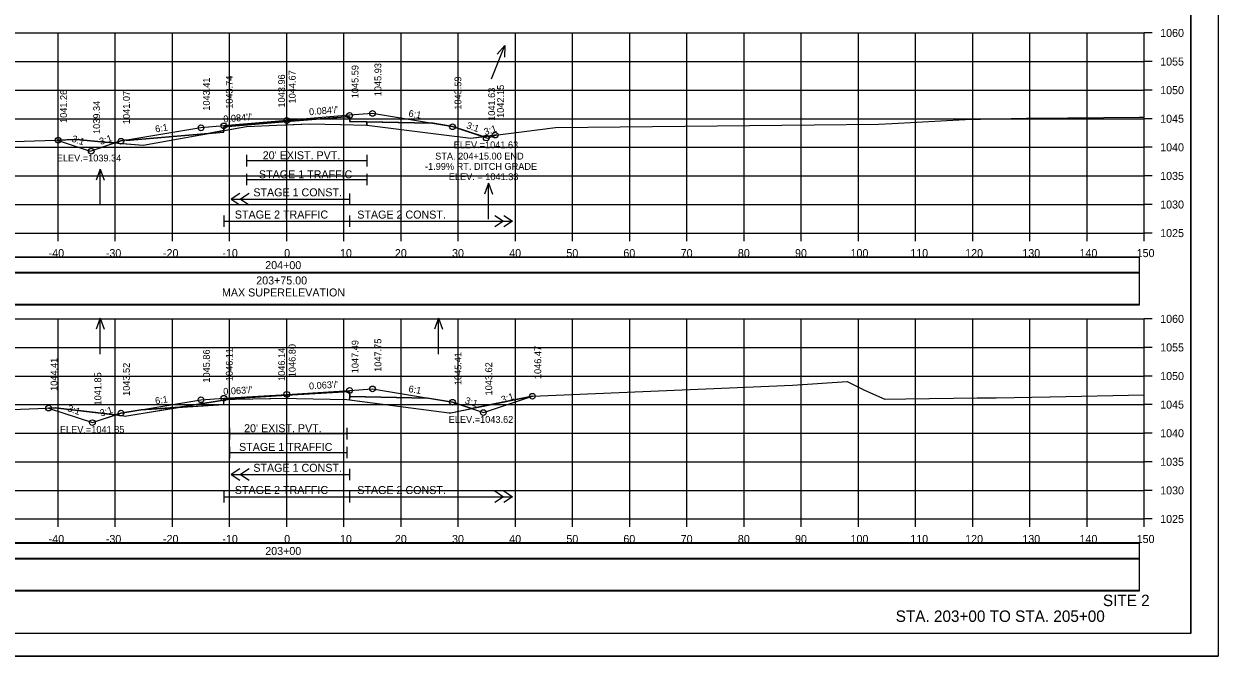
# Model space of a CAD drawing. Extents: x 1370565 to 1374448, y 301010 to 304637.
# Drawn here: x 1373322.8 to 1373531.7, y 301298.3 to 301408.9 of the extents above; entities that cross this region are included whole.
import ezdxf

# ---------------------------------------------------------------- set-up
doc = ezdxf.new("R2010")
doc.units = 0
for name, color, linetype in [('Default', 7, 'Continuous'), ('R_Alt Surface', 7, 'Continuous'), ('R_Axis', 7, 'Continuous'), ('R_Axis Annot', 7, 'Continuous'), ('R_Border', 7, 'Continuous'), ('R_Contours', 7, 'Continuous'), ('R_Draft', 7, 'Continuous'), ('R_Drive', 7, 'Continuous'), ('R_Exist Surface', 7, 'Continuous'), ('R_Fin Surface', 7, 'Continuous'), ('R_Grid', 7, 'Continuous'), ('R_No Plot', 7, 'Continuous'), ('R_Water', 7, 'Continuous'), ('R_Water Annot', 7, 'Continuous'), ('R_Xsect Elev', 7, 'Continuous'), ('R_Xsect Slope', 7, 'Continuous')]:
    doc.layers.add(name, color=color, linetype=linetype)

msp = doc.modelspace()

# ---------------------------------------------------------------- linework, layer by layer
at = {"layer": 'Default'}
for points in [[(1373219.61, 301365.34), (1373518.02, 301365.34), (1373518.02, 301368.04), (1373219.61, 301368.04)], [(1373219.61, 301359.76), (1373518.02, 301359.76), (1373518.02, 301365.28), (1373219.61, 301365.28)], [(1373219.61, 301315.34), (1373518.02, 301315.34), (1373518.02, 301318.04), (1373219.61, 301318.04)], [(1373219.61, 301309.76), (1373518.02, 301309.76), (1373518.02, 301315.28), (1373219.61, 301315.28)]]:
    msp.add_lwpolyline(points, close=True, dxfattribs=at)
at = {"layer": 'R_Alt Surface'}
for points in [[(1373340.71, 301388.52), (1373357.81, 301389.96), (1373357.8, 301389.95), (1373357.81, 301390.88), (1373368.81, 301391.8), (1373379.81, 301392.72), (1373379.82, 301391.8), (1373379.81, 301391.81), (1373394.03, 301391.52)], [(1373360.61, 301379.25), (1373359.11, 301378.25), (1373360.61, 301377.25)], [(1373359.11, 301378.25), (1373379.81, 301378.25)], [(1373362.21, 301379.25), (1373360.71, 301378.25), (1373362.21, 301377.25)], [(1373357.81, 301375.38), (1373357.81, 301373.38)], [(1373357.81, 301374.38), (1373379.81, 301374.38)], [(1373379.81, 301375.38), (1373379.81, 301373.38)], [(1373379.81, 301375.38), (1373379.81, 301373.38)], [(1373379.81, 301374.38), (1373408.3, 301374.38)], [(1373405.21, 301375.38), (1373406.71, 301374.38), (1373405.21, 301373.38)], [(1373406.8, 301375.38), (1373408.3, 301374.38), (1373406.8, 301373.38)], [(1373343.37, 301341.41), (1373357.81, 301342.32), (1373357.8, 301342.32), (1373357.81, 301343.24), (1373368.81, 301343.93), (1373379.81, 301344.62), (1373379.82, 301343.71), (1373379.81, 301343.71), (1373393.46, 301343.44)], [(1373360.61, 301331.07), (1373359.11, 301330.07), (1373360.61, 301329.07)], [(1373362.21, 301331.07), (1373360.71, 301330.07), (1373362.21, 301329.07)], [(1373359.11, 301330.07), (1373379.81, 301330.07)], [(1373357.81, 301327.2), (1373357.81, 301325.2)], [(1373357.81, 301326.2), (1373379.81, 301326.2)], [(1373379.81, 301327.2), (1373379.81, 301325.2)], [(1373379.81, 301327.2), (1373379.81, 301325.2)], [(1373379.81, 301326.2), (1373408.3, 301326.2)], [(1373405.21, 301327.2), (1373406.71, 301326.2), (1373405.21, 301325.2)], [(1373406.8, 301327.2), (1373408.3, 301326.2), (1373406.8, 301325.2)]]:
    msp.add_lwpolyline(points, dxfattribs=at)
at = {"layer": 'R_Axis'}
for p, q in [((1373518.81, 301372.3), (1373518.81, 301407.3)), ((1373520.21, 301407.3), (1373518.81, 301407.3)), ((1373520.21, 301402.3), (1373518.81, 301402.3)), ((1373520.21, 301397.3), (1373518.81, 301397.3)), ((1373520.21, 301392.3), (1373518.81, 301392.3)), ((1373520.21, 301387.3), (1373518.81, 301387.3)), ((1373520.21, 301382.3), (1373518.81, 301382.3)), ((1373520.21, 301377.3), (1373518.81, 301377.3)), ((1373218.81, 301372.3), (1373518.81, 301372.3)), ((1373328.81, 301370.9), (1373328.81, 301372.3)), ((1373338.81, 301370.9), (1373338.81, 301372.3)), ((1373348.81, 301370.9), (1373348.81, 301372.3)), ((1373358.81, 301370.9), (1373358.81, 301372.3)), ((1373368.81, 301370.9), (1373368.81, 301372.3)), ((1373378.81, 301370.9), (1373378.81, 301372.3)), ((1373388.81, 301370.9), (1373388.81, 301372.3)), ((1373398.81, 301370.9), (1373398.81, 301372.3)), ((1373408.81, 301370.9), (1373408.81, 301372.3)), ((1373418.81, 301370.9), (1373418.81, 301372.3)), ((1373428.81, 301370.9), (1373428.81, 301372.3)), ((1373438.81, 301370.9), (1373438.81, 301372.3)), ((1373448.81, 301370.9), (1373448.81, 301372.3)), ((1373458.81, 301370.9), (1373458.81, 301372.3)), ((1373468.81, 301370.9), (1373468.81, 301372.3)), ((1373478.81, 301370.9), (1373478.81, 301372.3)), ((1373488.81, 301370.9), (1373488.81, 301372.3)), ((1373498.81, 301370.9), (1373498.81, 301372.3)), ((1373508.81, 301370.9), (1373508.81, 301372.3)), ((1373518.81, 301370.9), (1373518.81, 301372.3)), ((1373520.21, 301372.3), (1373518.81, 301372.3)), ((1373518.81, 301322.3), (1373518.81, 301357.3)), ((1373520.21, 301357.3), (1373518.81, 301357.3)), ((1373520.21, 301352.3), (1373518.81, 301352.3)), ((1373520.21, 301347.3), (1373518.81, 301347.3)), ((1373520.21, 301342.3), (1373518.81, 301342.3)), ((1373520.21, 301337.3), (1373518.81, 301337.3)), ((1373520.21, 301332.3), (1373518.81, 301332.3)), ((1373520.21, 301327.3), (1373518.81, 301327.3)), ((1373218.81, 301322.3), (1373518.81, 301322.3)), ((1373328.81, 301320.9), (1373328.81, 301322.3)), ((1373338.81, 301320.9), (1373338.81, 301322.3)), ((1373348.81, 301320.9), (1373348.81, 301322.3)), ((1373358.81, 301320.9), (1373358.81, 301322.3)), ((1373368.81, 301320.9), (1373368.81, 301322.3)), ((1373378.81, 301320.9), (1373378.81, 301322.3)), ((1373388.81, 301320.9), (1373388.81, 301322.3)), ((1373398.81, 301320.9), (1373398.81, 301322.3)), ((1373408.81, 301320.9), (1373408.81, 301322.3)), ((1373418.81, 301320.9), (1373418.81, 301322.3)), ((1373428.81, 301320.9), (1373428.81, 301322.3)), ((1373438.81, 301320.9), (1373438.81, 301322.3)), ((1373448.81, 301320.9), (1373448.81, 301322.3)), ((1373458.81, 301320.9), (1373458.81, 301322.3)), ((1373468.81, 301320.9), (1373468.81, 301322.3)), ((1373478.81, 301320.9), (1373478.81, 301322.3)), ((1373488.81, 301320.9), (1373488.81, 301322.3)), ((1373498.81, 301320.9), (1373498.81, 301322.3)), ((1373508.81, 301320.9), (1373508.81, 301322.3)), ((1373518.81, 301320.9), (1373518.81, 301322.3)), ((1373520.21, 301322.3), (1373518.81, 301322.3))]:
    msp.add_line(p, q, dxfattribs=at)
for points in [[(1373361.78, 301385.97), (1373361.78, 301383.97)], [(1373361.78, 301384.97), (1373382.84, 301384.97)], [(1373382.84, 301385.97), (1373382.84, 301383.97)], [(1373361.78, 301382.66), (1373361.78, 301380.66)], [(1373382.84, 301382.66), (1373382.84, 301380.66)], [(1373361.78, 301381.66), (1373382.84, 301381.66)], [(1373379.81, 301379.25), (1373379.81, 301377.25)], [(1373358.77, 301338.23), (1373358.77, 301336.23)], [(1373358.77, 301337.23), (1373379.33, 301337.23)], [(1373379.33, 301338.23), (1373379.33, 301336.23)], [(1373358.77, 301334.92), (1373358.77, 301332.92)], [(1373379.33, 301334.92), (1373379.33, 301332.92)], [(1373358.77, 301333.92), (1373379.33, 301333.92)], [(1373379.81, 301331.07), (1373379.81, 301329.07)]]:
    msp.add_lwpolyline(points, dxfattribs=at)
at = {"layer": 'R_Border'}
for q in [(1373526.99, 301507.76), (1373210.81, 301302.3)]:
    msp.add_line((1373526.99, 301302.3), q, dxfattribs=at)
at = {"layer": 'R_Contours'}
for p, q in [((1373357.81, 301390.23), (1373361.78, 301390.97)), ((1373368.81, 301391.8), (1373368.81, 301391.26)), ((1373368.81, 301391.26), (1373368.81, 301391.8)), ((1373382.84, 301391.15), (1373382.84, 301391.75)), ((1373382.84, 301391.15), (1373382.84, 301391.74)), ((1373382.84, 301391.74), (1373382.84, 301391.74)), ((1373394.03, 301391.52), (1373382.84, 301391.74)), ((1373382.84, 301391.74), (1373382.84, 301391.15)), ((1373355.14, 301389.73), (1373340.71, 301388.52)), ((1373357.81, 301390.23), (1373355.14, 301389.73)), ((1373355.14, 301389.73), (1373357.81, 301389.96)), ((1373357.81, 301389.96), (1373357.81, 301390.23)), ((1373403.15, 301389.18), (1373403.91, 301388.93)), ((1373403.91, 301388.93), (1373405.58, 301389.48)), ((1373338.72, 301388.08), (1373337.05, 301388.21)), ((1373339.81, 301388.44), (1373338.72, 301388.08)), ((1373340.7, 301388.59), (1373339.81, 301388.44)), ((1373357.81, 301343.08), (1373350.02, 301341.83)), ((1373358.76, 301343.3), (1373357.81, 301343.24)), ((1373357.81, 301343.24), (1373357.81, 301343.08)), ((1373357.81, 301343.08), (1373358.77, 301343.23)), ((1373357.81, 301342.32), (1373357.81, 301343.08)), ((1373368.81, 301343.93), (1373358.76, 301343.3)), ((1373368.81, 301343.93), (1373368.81, 301343.44)), ((1373368.81, 301343.44), (1373368.81, 301343.93)), ((1373379.81, 301343.71), (1373379.81, 301343.11)), ((1373379.81, 301343.11), (1373379.82, 301343.71)), ((1373379.82, 301343.71), (1373379.81, 301343.11)), ((1373393.46, 301343.44), (1373379.82, 301343.71)), ((1373397.81, 301342.71), (1373393.46, 301343.44)), ((1373401.12, 301341.61), (1373397.81, 301342.71)), ((1373411.8, 301343.78), (1373401.12, 301341.61)), ((1373403.21, 301340.91), (1373411.8, 301343.78)), ((1373328.29, 301341.75), (1373327.14, 301341.7)), ((1373338.85, 301340.5), (1373328.29, 301341.75)), ((1373339.81, 301340.82), (1373338.85, 301340.5)), ((1373343.37, 301341.41), (1373339.81, 301340.82)), ((1373350.02, 301341.83), (1373343.37, 301341.41)), ((1373350.02, 301341.83), (1373357.81, 301342.32)), ((1373401.12, 301341.61), (1373403.21, 301340.91))]:
    msp.add_line(p, q, dxfattribs=at)
for points in [[(1373368.81, 301391.8), (1373357.81, 301390.88), (1373357.81, 301390.23)], [(1373361.78, 301390.97), (1373367.05, 301391.19), (1373368.81, 301391.26)], [(1373382.84, 301391.74), (1373379.82, 301391.8), (1373379.81, 301392.72), (1373368.81, 301391.8)], [(1373368.81, 301391.26), (1373372.74, 301391.41), (1373378.21, 301391.28), (1373382.84, 301391.15)], [(1373382.84, 301391.15), (1373395.8, 301389.54), (1373401.02, 301388.91), (1373403.15, 301389.18)], [(1373394.05, 301391.59), (1373394.03, 301391.52)], [(1373403.15, 301389.18), (1373397.81, 301390.96), (1373394.05, 301391.59)], [(1373337.05, 301388.21), (1373331.99, 301388.66), (1373328.64, 301388.55)], [(1373338.72, 301388.08), (1373343.69, 301387.67), (1373352.78, 301389.3), (1373355.14, 301389.73)], [(1373405.58, 301389.48), (1373404.39, 301389.34), (1373403.15, 301389.18)], [(1373328.64, 301388.55), (1373334.4, 301386.63), (1373338.72, 301388.08)], [(1373340.71, 301388.52), (1373340.7, 301388.59)], [(1373358.76, 301343.3), (1373358.77, 301343.23)], [(1373358.77, 301343.23), (1373358.76, 301343.3)], [(1373358.77, 301343.23), (1373359.78, 301343.26), (1373368.81, 301343.44)], [(1373379.82, 301343.71), (1373379.81, 301344.62), (1373368.81, 301343.93)], [(1373368.81, 301343.44), (1373369.09, 301343.44), (1373370.49, 301343.4), (1373379.33, 301343.17), (1373379.81, 301343.11)], [(1373379.81, 301343.11), (1373397.25, 301340.85), (1373397.51, 301340.88), (1373401.12, 301341.61)], [(1373393.46, 301343.44), (1373393.46, 301343.44)], [(1373327.14, 301341.7), (1373334.8, 301339.15), (1373338.85, 301340.5)], [(1373338.85, 301340.5), (1373340.26, 301340.33), (1373340.55, 301340.31), (1373340.83, 301340.36), (1373350.02, 301341.83)], [(1373343.37, 301341.41), (1373343.37, 301341.41)]]:
    msp.add_lwpolyline(points, dxfattribs=at)
at = {"layer": 'R_Drive'}
for points in [[(1373219.61, 301365.39), (1373518.02, 301365.39), (1373518.02, 301368.1), (1373219.61, 301368.1)], [(1373219.61, 301359.87), (1373518.02, 301359.87), (1373518.02, 301365.39), (1373219.61, 301365.39)], [(1373219.61, 301315.39), (1373518.02, 301315.39), (1373518.02, 301318.1), (1373219.61, 301318.1)], [(1373219.61, 301309.87), (1373518.02, 301309.87), (1373518.02, 301315.39), (1373219.61, 301315.39)]]:
    msp.add_lwpolyline(points, close=True, dxfattribs=at)
at = {"layer": 'R_Exist Surface'}
for points in [[(1373286.43, 301387.2), (1373331.99, 301388.66), (1373337.05, 301388.21), (1373343.69, 301387.67), (1373352.78, 301389.3), (1373361.78, 301390.97), (1373367.05, 301391.19), (1373372.74, 301391.41), (1373378.21, 301391.28), (1373382.84, 301391.15), (1373395.8, 301389.54), (1373401.02, 301388.91), (1373404.39, 301389.34), (1373415.82, 301390.75), (1373461.06, 301391.22), (1373472.36, 301391.35), (1373474.72, 301391.49), (1373487.47, 301392.14), (1373498.2, 301392.38), (1373499.19, 301392.39), (1373517.98, 301392.56), (1373518.81, 301392.57)], [(1373313.09, 301341.13), (1373328.29, 301341.75), (1373340.26, 301340.33), (1373340.55, 301340.31), (1373340.83, 301340.36), (1373358.77, 301343.23), (1373359.78, 301343.26), (1373369.09, 301343.44), (1373370.49, 301343.4), (1373379.33, 301343.17), (1373397.25, 301340.85), (1373397.34, 301340.83), (1373397.51, 301340.88), (1373411.8, 301343.78), (1373457.27, 301345.73), (1373466.84, 301346.36), (1373469.91, 301344.85), (1373473.47, 301343.26), (1373477.13, 301343.31), (1373489.61, 301343.48), (1373492.94, 301343.5), (1373502.33, 301343.69), (1373502.38, 301343.69), (1373518.81, 301344)]]:
    msp.add_lwpolyline(points, dxfattribs=at)
at = {"layer": 'R_Fin Surface'}
for points in [[(1373328.64, 301388.55), (1373334.4, 301386.63), (1373339.81, 301388.44), (1373353.81, 301390.77), (1373357.81, 301391.11), (1373368.81, 301392.03), (1373379.81, 301392.96), (1373383.81, 301393.29), (1373397.81, 301390.96), (1373403.91, 301388.93), (1373405.58, 301389.48)], [(1373327.14, 301341.7), (1373334.8, 301339.15), (1373339.81, 301340.82), (1373353.81, 301343.16), (1373357.81, 301343.41), (1373368.81, 301344.1), (1373379.81, 301344.79), (1373383.81, 301345.05), (1373397.81, 301342.71), (1373403.21, 301340.91), (1373411.79, 301343.77)]]:
    msp.add_lwpolyline(points, dxfattribs=at)
at = {"layer": 'R_Grid'}
for p, q in [((1373218.81, 301407.3), (1373518.81, 301407.3)), ((1373328.81, 301372.3), (1373328.81, 301407.3)), ((1373338.81, 301372.3), (1373338.81, 301407.3)), ((1373348.81, 301372.3), (1373348.81, 301407.3)), ((1373358.81, 301372.3), (1373358.81, 301407.3)), ((1373368.81, 301372.3), (1373368.81, 301407.3)), ((1373378.81, 301372.3), (1373378.81, 301407.3)), ((1373388.81, 301372.3), (1373388.81, 301407.3)), ((1373398.81, 301372.3), (1373398.81, 301407.3)), ((1373408.81, 301372.3), (1373408.81, 301407.3)), ((1373418.81, 301372.3), (1373418.81, 301407.3)), ((1373428.81, 301372.3), (1373428.81, 301407.3)), ((1373438.81, 301372.3), (1373438.81, 301407.3)), ((1373448.81, 301372.3), (1373448.81, 301407.3)), ((1373458.81, 301372.3), (1373458.81, 301407.3)), ((1373468.81, 301372.3), (1373468.81, 301407.3)), ((1373478.81, 301372.3), (1373478.81, 301407.3)), ((1373488.81, 301372.3), (1373488.81, 301407.3)), ((1373498.81, 301372.3), (1373498.81, 301407.3)), ((1373508.81, 301372.3), (1373508.81, 301407.3)), ((1373518.81, 301372.3), (1373518.81, 301407.3)), ((1373218.81, 301402.3), (1373518.81, 301402.3)), ((1373218.81, 301397.3), (1373518.81, 301397.3)), ((1373218.81, 301392.3), (1373518.81, 301392.3)), ((1373218.81, 301387.3), (1373518.81, 301387.3)), ((1373218.81, 301382.3), (1373518.81, 301382.3)), ((1373218.81, 301377.3), (1373518.81, 301377.3)), ((1373218.81, 301372.3), (1373518.81, 301372.3)), ((1373218.81, 301357.3), (1373518.81, 301357.3)), ((1373328.81, 301322.3), (1373328.81, 301357.3)), ((1373338.81, 301322.3), (1373338.81, 301357.3)), ((1373348.81, 301322.3), (1373348.81, 301357.3)), ((1373358.81, 301322.3), (1373358.81, 301357.3)), ((1373368.81, 301322.3), (1373368.81, 301357.3)), ((1373378.81, 301322.3), (1373378.81, 301357.3)), ((1373388.81, 301322.3), (1373388.81, 301357.3)), ((1373398.81, 301322.3), (1373398.81, 301357.3)), ((1373408.81, 301322.3), (1373408.81, 301357.3)), ((1373418.81, 301322.3), (1373418.81, 301357.3)), ((1373428.81, 301322.3), (1373428.81, 301357.3)), ((1373438.81, 301322.3), (1373438.81, 301357.3)), ((1373448.81, 301322.3), (1373448.81, 301357.3)), ((1373458.81, 301322.3), (1373458.81, 301357.3)), ((1373468.81, 301322.3), (1373468.81, 301357.3)), ((1373478.81, 301322.3), (1373478.81, 301357.3)), ((1373488.81, 301322.3), (1373488.81, 301357.3)), ((1373498.81, 301322.3), (1373498.81, 301357.3)), ((1373508.81, 301322.3), (1373508.81, 301357.3)), ((1373518.81, 301322.3), (1373518.81, 301357.3)), ((1373218.81, 301352.3), (1373518.81, 301352.3)), ((1373218.81, 301347.3), (1373518.81, 301347.3)), ((1373218.81, 301342.3), (1373518.81, 301342.3)), ((1373218.81, 301337.3), (1373518.81, 301337.3)), ((1373218.81, 301332.3), (1373518.81, 301332.3)), ((1373218.81, 301327.3), (1373518.81, 301327.3)), ((1373218.81, 301322.3), (1373518.81, 301322.3))]:
    msp.add_line(p, q, dxfattribs=at)
at = {"layer": 'R_No Plot'}
msp.add_line((1373198.41, 301298.32), (1373531.75, 301298.32), dxfattribs=at)
for points in [[(1373198.41, 301511.65), (1373531.75, 301511.65), (1373531.75, 301298.32), (1373198.41, 301298.32)], [(1373444.73, 301507.76), (1373464.35, 301507.76), (1373464.35, 301497.88), (1373480.47, 301497.88), (1373503.67, 301497.88), (1373503.67, 301473.55), (1373526.99, 301473.55), (1373526.99, 301302.3), (1373210.81, 301302.3), (1373210.81, 301507.76)]]:
    msp.add_lwpolyline(points, close=True, dxfattribs=at)
for centre in [(1373379.81, 301392.89), (1373383.81, 301393.23), (1373353.81, 301390.71), (1373357.81, 301391.04), (1373368.81, 301391.97), (1373397.81, 301390.89), (1373328.82, 301388.56), (1373339.81, 301388.37), (1373403.71, 301388.93), (1373405.27, 301389.44), (1373334.6, 301386.63), (1373379.81, 301344.79), (1373383.81, 301345.04), (1373353.81, 301343.15), (1373357.81, 301343.41), (1373368.81, 301344.1), (1373397.81, 301342.71), (1373411.78, 301343.77), (1373327.15, 301341.7), (1373339.81, 301340.82), (1373403.2, 301340.91), (1373334.81, 301339.15)]:
    msp.add_circle(centre, 0.5, dxfattribs=at)
at = {"layer": 'R_Water Annot'}
for p, q in [((1373404.64, 301399.27), (1373406.96, 301405.11)), ((1373406.96, 301405.11), (1373405.6, 301403.58)), ((1373406.96, 301405.11), (1373406.9, 301403.06)), ((1373336.16, 301383.48), (1373335.46, 301381.56)), ((1373336.16, 301377.19), (1373336.16, 301383.48)), ((1373336.16, 301383.48), (1373336.86, 301381.56)), ((1373404.08, 301381.03), (1373403.38, 301379.11)), ((1373404.08, 301374.75), (1373404.08, 301381.03)), ((1373404.08, 301381.03), (1373404.78, 301379.11)), ((1373336.16, 301357.41), (1373335.46, 301355.49)), ((1373336.16, 301351.13), (1373336.16, 301357.41)), ((1373336.16, 301357.41), (1373336.86, 301355.49)), ((1373395.37, 301357.41), (1373394.67, 301355.49)), ((1373395.37, 301351.13), (1373395.37, 301357.41)), ((1373395.37, 301357.41), (1373396.07, 301355.49))]:
    msp.add_line(p, q, dxfattribs=at)
at = {"layer": 'R_Xsect Elev'}
for p, q in [((1373368.81, 301391.26), (1373368.81, 301401.26)), ((1373368.81, 301343.44), (1373368.81, 301353.44))]:
    msp.add_line(p, q, dxfattribs=at)

# ---------------------------------------------------------------- texts
at = {"layer": 'R_Axis Annot'}
for s, p in [('1060', (1373521.61, 301406.6)), ('1055', (1373521.61, 301401.6)), ('1050', (1373521.61, 301396.6)), ('1045', (1373521.61, 301391.6)), ("20' EXIST. PVT.", (1373364.61, 301385.21)), ('1040', (1373521.61, 301386.6)), ('1035', (1373521.61, 301381.6)), ('1030', (1373521.61, 301376.6)), ('1025', (1373521.61, 301371.6)), ('-40', (1373327.16, 301368.1)), ('-30', (1373337.16, 301368.1)), ('-20', (1373347.16, 301368.1)), ('-10', (1373357.55, 301368.1)), ('0', (1373368.36, 301368.1)), ('10', (1373378.13, 301368.1)), ('20', (1373387.73, 301368.1)), ('30', (1373397.73, 301368.1)), ('40', (1373407.73, 301368.1)), ('50', (1373417.73, 301368.1)), ('60', (1373427.7, 301368.1)), ('70', (1373437.73, 301368.1)), ('80', (1373447.73, 301368.1)), ('90', (1373457.73, 301368.1)), ('100', (1373467.44, 301368.1)), ('110', (1373477.89, 301368.1)), ('120', (1373487.5, 301368.1)), ('130', (1373497.5, 301368.1)), ('140', (1373507.5, 301368.1)), ('150', (1373517.5, 301368.1)), ('204+00', (1373365.05, 301366)), ('203+75.00', (1373363.47, 301363.32)), ('MAX SUPERELEVATION', (1373357.48, 301361.22)), ('1060', (1373521.61, 301356.6)), ('1055', (1373521.61, 301351.6)), ('1050', (1373521.61, 301346.6)), ('1045', (1373521.61, 301341.6)), ("20' EXIST. PVT.", (1373361.35, 301337.47)), ('1040', (1373521.61, 301336.6)), ('1035', (1373521.61, 301331.6)), ('1030', (1373521.61, 301326.6)), ('1025', (1373521.61, 301321.6)), ('-40', (1373327.16, 301318.1)), ('-30', (1373337.16, 301318.1)), ('-20', (1373347.16, 301318.1)), ('-10', (1373357.55, 301318.1)), ('0', (1373368.36, 301318.1)), ('10', (1373378.13, 301318.1)), ('20', (1373387.73, 301318.1)), ('30', (1373397.73, 301318.1)), ('40', (1373407.73, 301318.1)), ('50', (1373417.73, 301318.1)), ('60', (1373427.7, 301318.1)), ('70', (1373437.73, 301318.1)), ('80', (1373447.73, 301318.1)), ('90', (1373457.73, 301318.1)), ('100', (1373467.44, 301318.1)), ('110', (1373477.89, 301318.1)), ('120', (1373487.5, 301318.1)), ('130', (1373497.5, 301318.1)), ('140', (1373507.5, 301318.1)), ('150', (1373517.5, 301318.1)), ('203+00', (1373365.05, 301316))]:
    msp.add_text(s, height=1.4, dxfattribs=at).set_placement(p)
at = {"layer": 'R_Draft'}
for s, p in [('SITE 2', (1373511.59, 301307.06)), ('STA. 203+00 TO STA. 205+00', (1373475.35, 301304.3))]:
    msp.add_text(s, height=2, dxfattribs=at).set_placement(p)
at = {"layer": 'R_Water'}
for s, p in [('STAGE 1 TRAFFIC', (1373363.95, 301381.88)), ('STAGE 1 CONST.', (1373362.97, 301378.73)), ('STAGE 2 TRAFFIC', (1373359.73, 301374.85)), ('STAGE 2 CONST.', (1373381.15, 301374.84)), ('STAGE 1 TRAFFIC', (1373360.47, 301334.2)), ('STAGE 1 CONST.', (1373362.97, 301330.55)), ('STAGE 2 TRAFFIC', (1373359.73, 301326.67)), ('STAGE 2 CONST.', (1373381.15, 301326.66))]:
    msp.add_text(s, height=1.4, dxfattribs=at).set_placement(p)
at = {"layer": 'R_Xsect Elev'}
for s, p in [('1045.59', (1373381.36, 301395.89)), ('1045.93', (1373385.36, 301396.23)), ('1043.41', (1373355.36, 301393.71)), ('1043.74', (1373359.36, 301394.04)), ('1043.96', (1373368.51, 301394.26)), ('1044.67', (1373370.36, 301394.97)), ('1043.59', (1373399.36, 301393.89)), ('1041.26', (1373330.37, 301391.56)), ('1041.07', (1373341.36, 301391.37)), ('1041.63', (1373405.26, 301391.93)), ('1042.15', (1373406.82, 301392.44)), ('1039.34', (1373336.15, 301389.63)), ('1047.49', (1373381.36, 301347.79)), ('1047.75', (1373385.36, 301348.04)), ('1045.86', (1373355.36, 301346.15)), ('1046.11', (1373359.36, 301346.41)), ('1046.14', (1373368.51, 301346.44)), ('1046.80', (1373370.36, 301347.1)), ('1045.41', (1373399.36, 301345.71)), ('1046.47', (1373413.33, 301346.77)), ('1044.41', (1373328.7, 301344.7)), ('1043.52', (1373341.36, 301343.82)), ('1043.62', (1373404.75, 301343.91)), ('1041.85', (1373336.36, 301342.15))]:
    msp.add_text(s, height=1.2, rotation=90, dxfattribs=at).set_placement(p)
for s, p in [('ELEV.=1041.63', (1373398.01, 301387.13)), ('ELEV.=1039.34', (1373328.58, 301384.83)), ('-1.99% RT. DITCH GRADE', (1373393, 301383.36)), ('STA. 204+15.00 END ', (1373394.78, 301385.16)), ('ELEV. = 1041.33', (1373397.16, 301381.56)), ('ELEV.=1041.85', (1373329.13, 301337.35)), ('ELEV.=1043.62', (1373397.15, 301339.11))]:
    msp.add_text(s, height=1.2, dxfattribs=at).set_placement(p)
at = {"layer": 'R_Xsect Slope'}
for s, rotation, p in [("0.084'/'", 4.8016, (1373357.76, 301391.64)), ("0.084'/'", 4.8016, (1373372.76, 301392.9)), ('6:1', 350.5358, (1373390.05, 301392.69)), ('6:1', 9.4642, (1373345.88, 301389.89)), ('3:1', 341.5651, (1373400.13, 301390.65)), ('3:1', 18.4332, (1373403.54, 301389.4)), ('3:1', 341.5668, (1373331.08, 301388.33)), ('3:1', 18.4349, (1373336.26, 301387.71)), ("0.063'/'", 3.6049, (1373357.74, 301344)), ("0.063'/'", 3.6049, (1373372.74, 301344.95)), ('6:1', 350.5358, (1373390.05, 301344.51)), ('6:1', 9.4642, (1373345.88, 301342.34)), ('3:1', 341.5651, (1373399.88, 301342.55)), ('3:1', 18.4332, (1373406.54, 301342.55)), ('3:1', 341.5668, (1373330.35, 301341.17)), ('3:1', 18.4349, (1373336.36, 301340.2))]:
    msp.add_text(s, height=1.2, rotation=rotation, dxfattribs=at).set_placement(p)

doc.saveas('drawing.dxf')
